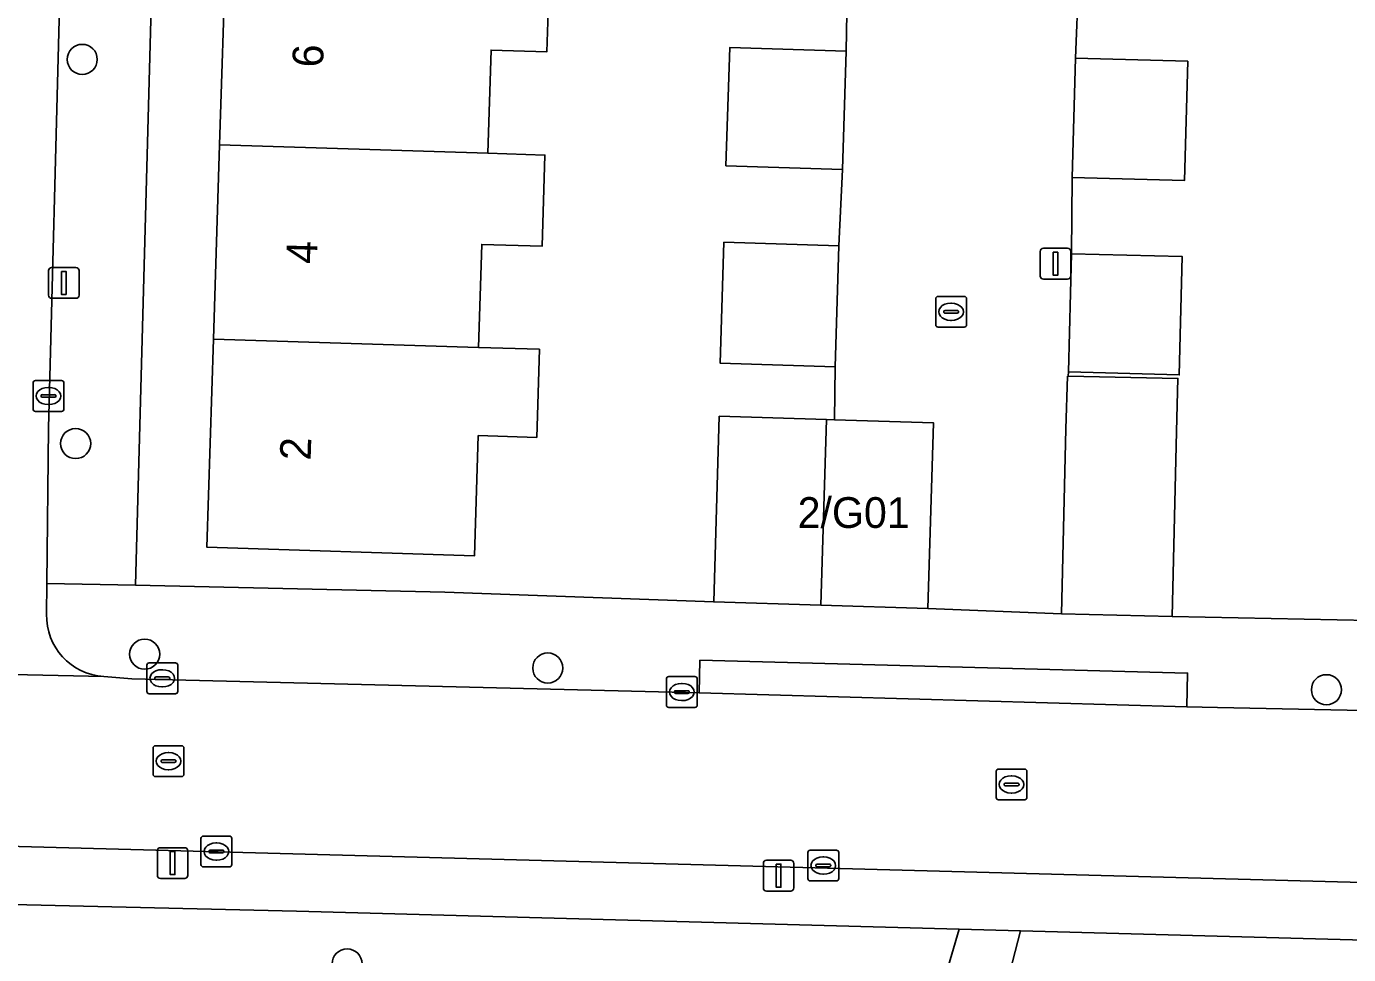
# Model space of a CAD drawing. Extents: x 162082 to 163401, y 388089 to 388636.
# Drawn here: x 162516.16 to 162559.12, y 388190.03 to 388220.2 of the extents above; entities that cross this region are included whole.
import ezdxf

# ---------------------------------------------------------------- set-up
doc = ezdxf.new("R2010")
doc.units = 0
for name, color, linetype in [('IMGEO_Boom', 7, 'Continuous'), ('IMGEO_Erf', 7, 'Continuous'), ('IMGEO_Groenvoorziening', 7, 'Continuous'), ('IMGEO_Kolk', 7, 'Continuous'), ('IMGEO_Lichtmast', 7, 'Continuous'), ('IMGEO_Muur', 7, 'Continuous'), ('IMGEO_Pand', 7, 'Continuous'), ('IMGEO_Pand_nummerreeks', 7, 'Continuous'), ('IMGEO_Rijbaan_lokaal_open', 7, 'Continuous'), ('IMGEO_Rioolput', 7, 'Continuous'), ('IMGEO_Voetpad_open', 7, 'Continuous')]:
    doc.layers.add(name, color=color, linetype=linetype)

msp = doc.modelspace()

# ---------------------------------------------------------------- linework, layer by layer
at = {"layer": 'IMGEO_Boom'}
for centre in [(162517.968, 388219.125), (162517.754, 388206.636), (162519.997, 388199.79), (162533.096, 388199.34), (162558.396, 388198.635), (162526.575, 388189.722)]:
    msp.add_circle(centre, 0.489, dxfattribs=at)
at = {"layer": 'IMGEO_Erf'}
for points in [[(162520.935, 388247.582), (162519.703, 388202.029), (162529.747, 388201.806), (162538.487, 388201.491), (162538.67, 388207.522), (162542.151, 388207.416), (162542.411, 388207.408), (162542.432, 388209.134), (162538.694, 388209.252), (162538.817, 388213.183), (162542.555, 388213.065), (162542.668, 388215.549), (162538.885, 388215.669), (162539.006, 388219.511), (162542.789, 388219.392), (162542.833, 388221.882), (162539.07, 388222), (162539.189, 388225.776)], [(162533.161, 388222.307), (162533.068, 388219.371), (162531.256, 388219.428), (162531.15, 388216.072), (162533.005, 388216.013), (162532.912, 388213.048), (162530.948, 388213.11), (162530.843, 388209.762), (162532.826, 388209.7), (162532.736, 388206.838), (162530.839, 388206.898), (162530.715, 388202.992), (162522.02, 388203.267), (162522.233, 388210.033), (162522.432, 388216.347), (162522.631, 388222.639)], [(162550.34, 388221.607), (162550.242, 388219.162), (162553.892, 388219.063), (162553.787, 388215.189), (162550.137, 388215.288), (162550.113, 388212.808), (162553.714, 388212.712), (162553.612, 388208.869), (162550.011, 388208.965), (162550.005, 388208.827), (162553.57, 388208.755), (162553.528, 388207.03), (162553.383, 388201.02), (162563.038, 388200.822)]]:
    msp.add_lwpolyline(points, dxfattribs=at)
msp.add_lwpolyline([(162603.762, 388174.063), (162605.432, 388189.251), (162586.812, 388189.756), (162548.452, 388190.796), (162546.547, 388183.408), (162545.504, 388183.608), (162538.607, 388157.681), (162538.869, 388157.612), (162538.833, 388157.449), (162544.833, 388157.266), (162544.903, 388159.756), (162552.289, 388159.536), (162552.333, 388161.444), (162555.538, 388161.352), (162555.488, 388159.45), (162569.683, 388159.046), (162569.689, 388159.314), (162572.915, 388159.223), (162572.908, 388158.963), (162574.694, 388158.923), (162574.8, 388161.169), (162602.256, 388160.366)], close=True, dxfattribs=at)
at = {"layer": 'IMGEO_Groenvoorziening'}
for points in [[(162546.46, 388190.85), (162524.934, 388191.433), (162501.862, 388191.979)], [(162497.558, 388188.258), (162497.407, 388177.721), (162508.198, 388177.453), (162508.378, 388185.349), (162519.306, 388185.1), (162519.279, 388183.908), (162525.093, 388183.776), (162525.155, 388186.463), (162533.167, 388186.281), (162533.159, 388185.915), (162532.576, 388185.928), (162531.936, 388157.81), (162536.032, 388157.53), (162536.893, 388160.737), (162537.224, 388160.645), (162543.585, 388184.682), (162544.577, 388184.43), (162546.46, 388190.85)]]:
    msp.add_lwpolyline(points, dxfattribs=at)
at = {"layer": 'IMGEO_Kolk'}
for p, q in [((162545.701, 388210.494), (162545.701, 388211.346)), ((162545.776, 388211.42), (162546.628, 388211.42)), ((162546.702, 388211.346), (162546.702, 388210.494)), ((162545.96, 388210.914), (162545.96, 388210.926)), ((162546.398, 388210.877), (162546, 388210.877)), ((162546.003, 388210.963), (162546.401, 388210.963)), ((162546.189, 388211.2), (162546.214, 388211.2)), ((162546.444, 388210.926), (162546.444, 388210.914)), ((162546.628, 388210.42), (162545.776, 388210.42)), ((162546.212, 388210.64), (162546.187, 388210.64)), ((162516.446, 388208.683), (162517.298, 388208.683)), ((162516.371, 388207.757), (162516.371, 388208.609)), ((162516.673, 388208.226), (162517.071, 388208.226)), ((162516.859, 388208.463), (162516.884, 388208.463)), ((162517.372, 388208.609), (162517.372, 388207.757)), ((162516.63, 388208.177), (162516.63, 388208.189)), ((162517.068, 388208.14), (162516.67, 388208.14)), ((162516.882, 388207.903), (162516.857, 388207.903)), ((162517.114, 388208.189), (162517.114, 388208.177)), ((162517.298, 388207.683), (162516.446, 388207.683)), ((162520.07, 388198.58), (162520.07, 388199.432)), ((162520.145, 388199.506), (162520.997, 388199.506)), ((162520.558, 388199.286), (162520.583, 388199.286)), ((162521.071, 388199.432), (162521.071, 388198.58)), ((162520.329, 388199), (162520.329, 388199.012)), ((162520.767, 388198.963), (162520.369, 388198.963)), ((162520.372, 388199.049), (162520.77, 388199.049)), ((162520.813, 388199.012), (162520.813, 388199)), ((162536.951, 388198.134), (162536.951, 388198.986)), ((162537.026, 388199.06), (162537.878, 388199.06)), ((162537.439, 388198.84), (162537.464, 388198.84)), ((162537.952, 388198.986), (162537.952, 388198.134)), ((162520.997, 388198.506), (162520.145, 388198.506)), ((162520.581, 388198.726), (162520.556, 388198.726)), ((162537.21, 388198.554), (162537.21, 388198.566)), ((162537.648, 388198.517), (162537.25, 388198.517)), ((162537.253, 388198.603), (162537.651, 388198.603)), ((162537.694, 388198.566), (162537.694, 388198.554)), ((162537.878, 388198.06), (162537.026, 388198.06)), ((162537.462, 388198.28), (162537.437, 388198.28)), ((162521.827, 388192.949), (162521.827, 388193.801)), ((162521.902, 388193.875), (162522.754, 388193.875)), ((162522.315, 388193.655), (162522.34, 388193.655)), ((162522.828, 388193.801), (162522.828, 388192.949)), ((162522.086, 388193.369), (162522.086, 388193.381)), ((162522.524, 388193.332), (162522.126, 388193.332)), ((162522.129, 388193.418), (162522.527, 388193.418)), ((162522.57, 388193.381), (162522.57, 388193.369)), ((162541.548, 388192.493), (162541.548, 388193.345)), ((162541.623, 388193.419), (162542.475, 388193.419)), ((162542.036, 388193.199), (162542.061, 388193.199)), ((162542.549, 388193.345), (162542.549, 388192.493)), ((162522.754, 388192.875), (162521.902, 388192.875)), ((162522.338, 388193.095), (162522.313, 388193.095)), ((162541.807, 388192.913), (162541.807, 388192.925)), ((162542.245, 388192.876), (162541.847, 388192.876)), ((162541.85, 388192.962), (162542.248, 388192.962)), ((162542.291, 388192.925), (162542.291, 388192.913)), ((162542.475, 388192.419), (162541.623, 388192.419)), ((162542.059, 388192.639), (162542.034, 388192.639))]:
    msp.add_line(p, q, dxfattribs=at)
for points in [[(162545.701, 388210.494), (162545.701, 388211.346)], [(162545.776, 388211.42), (162546.628, 388211.42)], [(162546.702, 388211.346), (162546.702, 388210.494)], [(162546.628, 388210.42), (162545.776, 388210.42)], [(162516.446, 388208.683), (162517.298, 388208.683)], [(162516.371, 388207.757), (162516.371, 388208.609)], [(162517.372, 388208.609), (162517.372, 388207.757)], [(162517.298, 388207.683), (162516.446, 388207.683)], [(162520.07, 388198.58), (162520.07, 388199.432)], [(162520.145, 388199.506), (162520.997, 388199.506)], [(162521.071, 388199.432), (162521.071, 388198.58)], [(162536.951, 388198.134), (162536.951, 388198.986)], [(162537.026, 388199.06), (162537.878, 388199.06)], [(162537.952, 388198.986), (162537.952, 388198.134)], [(162520.997, 388198.506), (162520.145, 388198.506)], [(162537.878, 388198.06), (162537.026, 388198.06)], [(162521.827, 388192.949), (162521.827, 388193.801)], [(162521.902, 388193.875), (162522.754, 388193.875)], [(162522.828, 388193.801), (162522.828, 388192.949)], [(162541.548, 388192.493), (162541.548, 388193.345)], [(162541.623, 388193.419), (162542.475, 388193.419)], [(162542.549, 388193.345), (162542.549, 388192.493)], [(162522.754, 388192.875), (162521.902, 388192.875)], [(162542.475, 388192.419), (162541.623, 388192.419)]]:
    msp.add_lwpolyline(points, dxfattribs=at)
for centre, radius, start, end in [((162545.778, 388211.344), 0.0765, 91.552, 178.448), ((162545.778, 388211.344), 0.0765, 91.552, 178.448), ((162546.626, 388211.344), 0.0765, 1.552, 88.448), ((162546.626, 388211.344), 0.0765, 1.552, 88.448), ((162546, 388210.923), 0.0403, 85.8775, 175.7526), ((162545.997, 388210.913), 0.0366, 178.938, 274.7102), ((162546.401, 388210.92), 0.043, 264.8664, 352.4533), ((162546.405, 388210.925), 0.0386, 1.7309, 96.639), ((162545.778, 388210.496), 0.0765, 181.552, 268.448), ((162545.778, 388210.496), 0.0765, 181.552, 268.448), ((162546.626, 388210.496), 0.0765, 271.552, 358.448), ((162546.626, 388210.496), 0.0765, 271.552, 358.448), ((162516.448, 388208.607), 0.0765, 91.552, 178.448), ((162516.448, 388208.607), 0.0765, 91.552, 178.448), ((162517.296, 388208.607), 0.0765, 1.552, 88.448), ((162517.296, 388208.607), 0.0765, 1.552, 88.448), ((162516.67, 388208.186), 0.0403, 85.8775, 175.7526), ((162517.075, 388208.188), 0.0386, 1.7309, 96.639), ((162516.667, 388208.176), 0.0366, 178.938, 274.7102), ((162517.071, 388208.183), 0.043, 264.8664, 352.4533), ((162516.448, 388207.759), 0.0765, 181.552, 268.448), ((162516.448, 388207.759), 0.0765, 181.552, 268.448), ((162517.296, 388207.759), 0.0765, 271.552, 358.448), ((162517.296, 388207.759), 0.0765, 271.552, 358.448), ((162520.147, 388199.43), 0.0765, 91.552, 178.448), ((162520.147, 388199.43), 0.0765, 91.552, 178.448), ((162520.995, 388199.43), 0.0765, 1.552, 88.448), ((162520.995, 388199.43), 0.0765, 1.552, 88.448), ((162520.369, 388199.009), 0.0403, 85.8775, 175.7526), ((162520.366, 388198.999), 0.0366, 178.938, 274.7102), ((162520.77, 388199.006), 0.043, 264.8664, 352.4533), ((162520.774, 388199.011), 0.0386, 1.7309, 96.639), ((162537.028, 388198.984), 0.0765, 91.552, 178.448), ((162537.028, 388198.984), 0.0765, 91.552, 178.448), ((162537.876, 388198.984), 0.0765, 1.552, 88.448), ((162537.876, 388198.984), 0.0765, 1.552, 88.448), ((162520.147, 388198.582), 0.0765, 181.552, 268.448), ((162520.147, 388198.582), 0.0765, 181.552, 268.448), ((162520.995, 388198.582), 0.0765, 271.552, 358.448), ((162520.995, 388198.582), 0.0765, 271.552, 358.448), ((162537.25, 388198.563), 0.0403, 85.8775, 175.7526), ((162537.247, 388198.553), 0.0366, 178.938, 274.7102), ((162537.651, 388198.56), 0.043, 264.8664, 352.4533), ((162537.655, 388198.565), 0.0386, 1.7309, 96.639), ((162537.028, 388198.136), 0.0765, 181.552, 268.448), ((162537.028, 388198.136), 0.0765, 181.552, 268.448), ((162537.876, 388198.136), 0.0765, 271.552, 358.448), ((162537.876, 388198.136), 0.0765, 271.552, 358.448), ((162521.904, 388193.799), 0.0765, 91.552, 178.448), ((162521.904, 388193.799), 0.0765, 91.552, 178.448), ((162522.752, 388193.799), 0.0765, 1.552, 88.448), ((162522.752, 388193.799), 0.0765, 1.552, 88.448), ((162522.126, 388193.378), 0.0403, 85.8775, 175.7526), ((162522.123, 388193.368), 0.0366, 178.938, 274.7102), ((162522.527, 388193.375), 0.043, 264.8664, 352.4533), ((162522.531, 388193.38), 0.0386, 1.7309, 96.639), ((162541.625, 388193.343), 0.0765, 91.552, 178.448), ((162541.625, 388193.343), 0.0765, 91.552, 178.448), ((162542.473, 388193.343), 0.0765, 1.552, 88.448), ((162542.473, 388193.343), 0.0765, 1.552, 88.448), ((162521.904, 388192.951), 0.0765, 181.552, 268.448), ((162521.904, 388192.951), 0.0765, 181.552, 268.448), ((162522.752, 388192.951), 0.0765, 271.552, 358.448), ((162522.752, 388192.951), 0.0765, 271.552, 358.448), ((162541.847, 388192.922), 0.0403, 85.8775, 175.7526), ((162541.844, 388192.912), 0.0366, 178.938, 274.7102), ((162542.248, 388192.919), 0.043, 264.8664, 352.4533), ((162542.252, 388192.924), 0.0386, 1.7309, 96.639), ((162541.625, 388192.495), 0.0765, 181.552, 268.448), ((162541.625, 388192.495), 0.0765, 181.552, 268.448), ((162542.473, 388192.495), 0.0765, 271.552, 358.448), ((162542.473, 388192.495), 0.0765, 271.552, 358.448)]:
    msp.add_arc(centre, radius, start, end, dxfattribs=at)
for centre, major_axis, ratio, start_param, end_param in [((162546.188, 388210.92), (-0.387, 0.002), 0.722429, 4.712389, 7.853982), ((162546.213, 388210.92), (-0.39, 0.002), 0.717154, 1.570796, 4.712389), ((162516.858, 388208.183), (-0.387, 0.002), 0.722429, 4.712389, 7.853982), ((162516.883, 388208.183), (-0.39, 0.002), 0.717154, 1.570796, 4.712389), ((162520.557, 388199.006), (-0.387, 0.002), 0.722429, 4.712389, 7.853982), ((162520.582, 388199.006), (-0.39, 0.002), 0.717154, 1.570796, 4.712389), ((162537.438, 388198.56), (-0.387, 0.002), 0.722429, 4.712389, 7.853982), ((162537.463, 388198.56), (-0.39, 0.002), 0.717154, 1.570796, 4.712389), ((162522.314, 388193.375), (-0.387, 0.002), 0.722429, 4.712389, 7.853982), ((162522.339, 388193.375), (-0.39, 0.002), 0.717154, 1.570796, 4.712389), ((162542.035, 388192.919), (-0.387, 0.002), 0.722429, 4.712389, 7.853982), ((162542.06, 388192.919), (-0.39, 0.002), 0.717154, 1.570796, 4.712389)]:
    msp.add_ellipse(centre, major_axis=major_axis, ratio=ratio, start_param=start_param, end_param=end_param, dxfattribs=at)
at = {"layer": 'IMGEO_Lichtmast'}
for p, q in [((162549.198, 388212.983), (162549.988, 388212.983)), ((162549.988, 388212.983), (162549.198, 388212.983)), ((162549.098, 388212.083), (162549.098, 388212.883)), ((162549.098, 388212.883), (162549.098, 388212.083)), ((162550.088, 388212.883), (162550.088, 388212.083)), ((162550.088, 388212.083), (162550.088, 388212.883)), ((162516.874, 388211.458), (162516.874, 388212.258)), ((162516.874, 388212.258), (162516.874, 388211.458)), ((162516.974, 388212.358), (162517.764, 388212.358)), ((162517.764, 388212.358), (162516.974, 388212.358)), ((162517.864, 388212.258), (162517.864, 388211.458)), ((162517.864, 388211.458), (162517.864, 388212.258)), ((162549.988, 388211.983), (162549.198, 388211.983)), ((162549.198, 388211.983), (162549.988, 388211.983)), ((162517.764, 388211.358), (162516.974, 388211.358)), ((162516.974, 388211.358), (162517.764, 388211.358)), ((162520.411, 388192.598), (162520.411, 388193.398)), ((162520.411, 388193.398), (162520.411, 388192.598)), ((162520.511, 388193.498), (162521.301, 388193.498)), ((162521.301, 388193.498), (162520.511, 388193.498)), ((162521.401, 388193.398), (162521.401, 388192.598)), ((162521.401, 388192.598), (162521.401, 388193.398)), ((162540.102, 388192.191), (162540.102, 388192.991)), ((162540.102, 388192.991), (162540.102, 388192.191)), ((162540.202, 388193.091), (162540.992, 388193.091)), ((162540.992, 388193.091), (162540.202, 388193.091)), ((162541.092, 388192.991), (162541.092, 388192.191)), ((162541.092, 388192.191), (162541.092, 388192.991)), ((162521.301, 388192.498), (162520.511, 388192.498)), ((162520.511, 388192.498), (162521.301, 388192.498)), ((162540.992, 388192.091), (162540.202, 388192.091)), ((162540.202, 388192.091), (162540.992, 388192.091))]:
    msp.add_line(p, q, dxfattribs=at)
for points in [[(162549.518, 388212.858), (162549.668, 388212.858), (162549.668, 388212.108), (162549.518, 388212.108), (162549.518, 388212.858)], [(162517.294, 388212.233), (162517.444, 388212.233), (162517.444, 388211.483), (162517.294, 388211.483), (162517.294, 388212.233)], [(162520.831, 388193.373), (162520.981, 388193.373), (162520.981, 388192.623), (162520.831, 388192.623), (162520.831, 388193.373)], [(162540.522, 388192.966), (162540.672, 388192.966), (162540.672, 388192.216), (162540.522, 388192.216), (162540.522, 388192.966)]]:
    msp.add_lwpolyline(points, dxfattribs=at)
for centre, start, end in [((162549.198, 388212.883), 90, 180), ((162549.198, 388212.883), 90, 180), ((162549.988, 388212.883), 0, 90), ((162549.988, 388212.883), 360, 90), ((162516.974, 388212.258), 90, 180), ((162516.974, 388212.258), 90, 180), ((162517.764, 388212.258), 0, 90), ((162517.764, 388212.258), 360, 90), ((162549.198, 388212.083), 180, 270), ((162549.198, 388212.083), 180, 270), ((162549.988, 388212.083), 270, 0), ((162549.988, 388212.083), 270, 0), ((162516.974, 388211.458), 180, 270), ((162516.974, 388211.458), 180, 270), ((162517.764, 388211.458), 270, 0), ((162517.764, 388211.458), 270, 0), ((162520.511, 388193.398), 90, 180), ((162520.511, 388193.398), 90, 180), ((162521.301, 388193.398), 0, 90), ((162521.301, 388193.398), 360, 90), ((162540.202, 388192.991), 90, 180), ((162540.202, 388192.991), 90, 180), ((162540.992, 388192.991), 0, 90), ((162540.992, 388192.991), 360, 90), ((162520.511, 388192.598), 180, 270), ((162520.511, 388192.598), 180, 270), ((162521.301, 388192.598), 270, 0), ((162521.301, 388192.598), 270, 0), ((162540.202, 388192.191), 180, 270), ((162540.202, 388192.191), 180, 270), ((162540.992, 388192.191), 270, 0), ((162540.992, 388192.191), 270, 0)]:
    msp.add_arc(centre, 0.1, start, end, dxfattribs=at)
at = {"layer": 'IMGEO_Muur'}
for points in [[(162529.747, 388201.806), (162538.487, 388201.491)], [(162553.383, 388201.02), (162563.038, 388200.822)]]:
    msp.add_lwpolyline(points, dxfattribs=at)
at = {"layer": 'IMGEO_Pand'}
for points in [[(162522.631, 388222.639), (162522.432, 388216.347), (162531.15, 388216.072), (162531.256, 388219.428), (162533.068, 388219.371), (162533.161, 388222.307), (162531.346, 388222.364)], [(162542.789, 388219.392), (162539.006, 388219.511), (162538.885, 388215.669), (162542.668, 388215.549)], [(162550.137, 388215.288), (162553.787, 388215.189), (162553.892, 388219.063), (162550.242, 388219.162)], [(162530.843, 388209.762), (162530.948, 388213.11), (162532.912, 388213.048), (162533.005, 388216.013), (162531.15, 388216.072), (162522.432, 388216.347), (162522.233, 388210.033)], [(162542.555, 388213.065), (162538.817, 388213.183), (162538.694, 388209.252), (162542.432, 388209.134)], [(162550.011, 388208.965), (162553.612, 388208.869), (162553.714, 388212.712), (162550.113, 388212.808)], [(162530.843, 388209.762), (162522.233, 388210.033), (162522.02, 388203.267), (162530.715, 388202.992), (162530.839, 388206.898), (162532.736, 388206.838), (162532.826, 388209.7)], [(162553.528, 388207.03), (162553.57, 388208.755), (162550.005, 388208.827), (162549.988, 388208.827), (162549.934, 388207.117), (162549.789, 388201.107), (162553.383, 388201.02)], [(162541.967, 388201.385), (162542.151, 388207.416), (162538.67, 388207.522), (162538.487, 388201.491)], [(162541.967, 388201.385), (162545.449, 388201.279), (162545.632, 388207.31), (162542.411, 388207.408), (162542.151, 388207.416)]]:
    msp.add_lwpolyline(points, close=True, dxfattribs=at)
at = {"layer": 'IMGEO_Rijbaan_lokaal_open'}
for points in [[(162516.809, 388201.089), (162516.82, 388202.093), (162516.873, 388207.142), (162517.948, 388248.231)], [(162542.833, 388221.882), (162542.789, 388219.392), (162542.668, 388215.549), (162542.555, 388213.065), (162542.432, 388209.134), (162542.411, 388207.408), (162545.632, 388207.31), (162545.449, 388201.279), (162549.789, 388201.107), (162549.934, 388207.117), (162549.988, 388208.827), (162550.005, 388208.827), (162550.011, 388208.965), (162550.113, 388212.808), (162550.137, 388215.288), (162550.242, 388219.162), (162550.34, 388221.607)], [(162509.749, 388199.255), (162518.668, 388199.069)]]:
    msp.add_lwpolyline(points, dxfattribs=at)
msp.add_lwpolyline([(162583.027, 388197.416), (162571.264, 388197.644), (162571.167, 388197.718), (162554.857, 388198.059), (162553.864, 388198.076), (162538.01, 388198.533), (162519.576, 388198.987), (162518.668, 388199.069), (162509.749, 388199.255), (162502.759, 388199.464), (162502.568, 388193.897), (162582.601, 388191.752), (162582.769, 388195.348), (162582.974, 388195.545)], close=True, dxfattribs=at)
msp.add_arc((162518.786, 388201.043), 1.978, 178.6796, 266.567, dxfattribs=at)
at = {"layer": 'IMGEO_Rioolput'}
for p, q in [((162520.272, 388195.887), (162520.272, 388196.739)), ((162520.347, 388196.813), (162521.199, 388196.813)), ((162521.273, 388196.739), (162521.273, 388195.887)), ((162520.531, 388196.307), (162520.531, 388196.319)), ((162520.969, 388196.27), (162520.571, 388196.27)), ((162520.574, 388196.356), (162520.972, 388196.356)), ((162520.76, 388196.593), (162520.785, 388196.593)), ((162521.015, 388196.319), (162521.015, 388196.307)), ((162521.199, 388195.813), (162520.347, 388195.813)), ((162520.783, 388196.033), (162520.758, 388196.033)), ((162547.665, 388195.13), (162547.665, 388195.982)), ((162547.74, 388196.056), (162548.592, 388196.056)), ((162548.153, 388195.836), (162548.178, 388195.836)), ((162548.666, 388195.982), (162548.666, 388195.13)), ((162547.924, 388195.55), (162547.924, 388195.562)), ((162548.362, 388195.513), (162547.964, 388195.513)), ((162547.967, 388195.599), (162548.365, 388195.599)), ((162548.408, 388195.562), (162548.408, 388195.55)), ((162548.592, 388195.056), (162547.74, 388195.056)), ((162548.176, 388195.276), (162548.151, 388195.276))]:
    msp.add_line(p, q, dxfattribs=at)
for points in [[(162520.272, 388195.887), (162520.272, 388196.739)], [(162520.347, 388196.813), (162521.199, 388196.813)], [(162521.273, 388196.739), (162521.273, 388195.887)], [(162521.199, 388195.813), (162520.347, 388195.813)], [(162547.665, 388195.13), (162547.665, 388195.982)], [(162547.74, 388196.056), (162548.592, 388196.056)], [(162548.666, 388195.982), (162548.666, 388195.13)], [(162548.592, 388195.056), (162547.74, 388195.056)]]:
    msp.add_lwpolyline(points, dxfattribs=at)
for centre, radius, start, end in [((162520.349, 388196.737), 0.0765, 91.552, 178.448), ((162520.349, 388196.737), 0.0765, 91.552, 178.448), ((162521.197, 388196.737), 0.0765, 1.552, 88.448), ((162521.197, 388196.737), 0.0765, 1.552, 88.448), ((162520.571, 388196.316), 0.0403, 85.8775, 175.7526), ((162520.568, 388196.306), 0.0366, 178.938, 274.7102), ((162520.972, 388196.313), 0.043, 264.8664, 352.4533), ((162520.976, 388196.318), 0.0386, 1.7309, 96.639), ((162520.349, 388195.889), 0.0765, 181.552, 268.448), ((162520.349, 388195.889), 0.0765, 181.552, 268.448), ((162521.197, 388195.889), 0.0765, 271.552, 358.448), ((162521.197, 388195.889), 0.0765, 271.552, 358.448), ((162547.742, 388195.98), 0.0765, 91.552, 178.448), ((162547.742, 388195.98), 0.0765, 91.552, 178.448), ((162548.59, 388195.98), 0.0765, 1.552, 88.448), ((162548.59, 388195.98), 0.0765, 1.552, 88.448), ((162547.964, 388195.559), 0.0403, 85.8775, 175.7526), ((162547.961, 388195.549), 0.0366, 178.938, 274.7102), ((162548.365, 388195.556), 0.043, 264.8664, 352.4533), ((162548.369, 388195.561), 0.0386, 1.7309, 96.639), ((162547.742, 388195.132), 0.0765, 181.552, 268.448), ((162547.742, 388195.132), 0.0765, 181.552, 268.448), ((162548.59, 388195.132), 0.0765, 271.552, 358.448), ((162548.59, 388195.132), 0.0765, 271.552, 358.448)]:
    msp.add_arc(centre, radius, start, end, dxfattribs=at)
for centre, major_axis, ratio, start_param, end_param in [((162520.759, 388196.313), (-0.387, 0.002), 0.722429, 4.712389, 7.853982), ((162520.784, 388196.313), (-0.39, 0.002), 0.717154, 1.570796, 4.712389), ((162548.152, 388195.556), (-0.387, 0.002), 0.722429, 4.712389, 7.853982), ((162548.177, 388195.556), (-0.39, 0.002), 0.717154, 1.570796, 4.712389)]:
    msp.add_ellipse(centre, major_axis=major_axis, ratio=ratio, start_param=start_param, end_param=end_param, dxfattribs=at)
at = {"layer": 'IMGEO_Voetpad_open'}
for points in [[(162517.948, 388248.231), (162516.873, 388207.142), (162516.82, 388202.093), (162519.703, 388202.029), (162520.935, 388247.582)], [(162576.34, 388200.487), (162571.029, 388200.589), (162571.027, 388200.591), (162563.038, 388200.822), (162553.383, 388201.02), (162549.789, 388201.107), (162545.449, 388201.279), (162541.967, 388201.385), (162538.487, 388201.491), (162529.747, 388201.806), (162519.703, 388202.029), (162516.82, 388202.093), (162516.809, 388201.089)], [(162518.668, 388199.069), (162519.576, 388198.987), (162538.01, 388198.533), (162538.038, 388199.593), (162553.883, 388199.174), (162553.864, 388198.076), (162554.857, 388198.059), (162571.167, 388197.718)], [(162496.438, 388192.268), (162501.862, 388191.979), (162524.934, 388191.433), (162546.46, 388190.85), (162548.452, 388190.796), (162586.812, 388189.756), (162605.432, 388189.251), (162608.614, 388189.154), (162608.826, 388191.05), (162582.601, 388191.752), (162502.568, 388193.897)]]:
    msp.add_lwpolyline(points, dxfattribs=at)
for points in [[(162538.01, 388198.533), (162553.864, 388198.076), (162553.883, 388199.174), (162538.038, 388199.593)], [(162546.547, 388183.408), (162548.452, 388190.796), (162546.46, 388190.85), (162544.577, 388184.43), (162543.585, 388184.682), (162537.224, 388160.645), (162536.415, 388157.519), (162538.467, 388157.46), (162538.607, 388157.681), (162545.504, 388183.608)]]:
    msp.add_lwpolyline(points, close=True, dxfattribs=at)
msp.add_arc((162518.786, 388201.043), 1.978, 178.6796, 266.567, dxfattribs=at)

# ---------------------------------------------------------------- texts
at = {"layer": 'IMGEO_Pand_nummerreeks'}
for s, p in [('6', (162525.793, 388218.854)), ('4', (162525.591, 388212.468)), ('2', (162525.39, 388206.08))]:
    msp.add_text(s, height=1, rotation=88.1948, dxfattribs=at).set_placement(p)
msp.add_text('2/G01', height=1, dxfattribs=at).set_placement((162541.214, 388203.894))

doc.saveas('drawing.dxf')
